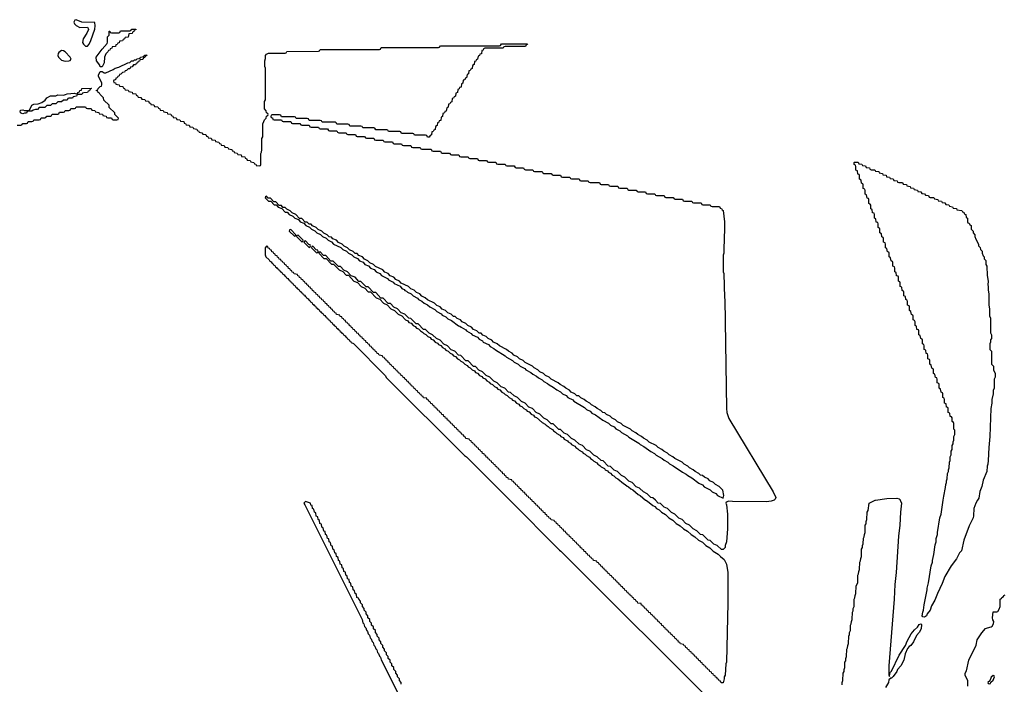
# Model space of a CAD drawing. Header units: inches. Extents: x 2701323 to 2964515, y 494916 to 722124.
# Tile 389 of 656: x 2787358 to 2798012, y 698010 to 705195. Entities that reach past the tile are written whole.
import ezdxf

# ---------------------------------------------------------------- set-up
doc = ezdxf.new("R2010")
doc.units = ezdxf.units.IN
doc.header["$MEASUREMENT"] = 0
for name, color, linetype in [('C7699', 7, 'Continuous'), ('C7780', 7, 'Continuous'), ('C7790', 7, 'Continuous')]:
    doc.layers.add(name, color=color, linetype=linetype)

msp = doc.modelspace()

# ---------------------------------------------------------------- linework, layer by layer
at = {"layer": 'C7699', "color": 2, "elevation": 6}
for points in [[(2792661, 700000), (2793200, 699460), (2793214, 699450), (2794944, 697724)], [(2794134, 700000), (2794151, 699991), (2794210, 699942), (2794231, 699931), (2794250, 699912), (2794277, 699897), (2794302, 699870), (2794345, 699845), (2794382, 699810), (2794425, 699785), (2794462, 699750), (2794505, 699725), (2794542, 699690), (2794585, 699665), (2794622, 699630), (2794665, 699605), (2794702, 699570), (2794745, 699545), (2794782, 699510), (2794825, 699485), (2794862, 699450), (2794917, 699417), (2794942, 699390), (2794981, 699361), (2795007, 699307), (2795019, 699219), (2795019, 698890), (2795005, 698250), (2794998, 698230), (2794992, 698110), (2794982, 698090), (2794982, 698070), (2794970, 698026), (2794947, 698027), (2794942, 698042), (2794927, 698047), (2794922, 698062), (2794907, 698067), (2794902, 698082), (2794887, 698087), (2794882, 698102), (2794867, 698107), (2794862, 698122), (2794847, 698127), (2794842, 698142), (2794827, 698147), (2794822, 698162), (2794807, 698167), (2794802, 698182), (2794787, 698187), (2794782, 698202), (2794767, 698207), (2794762, 698222), (2794747, 698227), (2794742, 698242), (2794727, 698247), (2794722, 698262), (2794707, 698267), (2794702, 698282), (2794687, 698287), (2794682, 698302), (2794667, 698307), (2794662, 698322), (2794647, 698327), (2794642, 698342), (2794627, 698347), (2794622, 698362), (2794607, 698367), (2794602, 698382), (2794587, 698387), (2794582, 698402), (2794567, 698407), (2794562, 698422), (2794547, 698427), (2794542, 698442), (2794507, 698447), (2794502, 698462), (2794487, 698467), (2794482, 698482), (2794467, 698487), (2794462, 698502), (2794447, 698507), (2794442, 698522), (2794427, 698527), (2794422, 698542), (2794407, 698547), (2794402, 698562), (2794387, 698567), (2794382, 698582), (2794367, 698587), (2794362, 698602), (2794347, 698607), (2794342, 698622), (2794327, 698627), (2794322, 698642), (2794307, 698647), (2794302, 698662), (2794287, 698667), (2794282, 698682), (2794267, 698687), (2794262, 698702), (2794247, 698707), (2794242, 698722), (2794227, 698727), (2794222, 698742), (2794207, 698747), (2794202, 698762), (2794187, 698767), (2794182, 698782), (2794167, 698787), (2794162, 698802), (2794147, 698807), (2794142, 698822), (2794127, 698827), (2794122, 698842), (2794107, 698847), (2794102, 698862), (2794087, 698867), (2794082, 698882), (2794047, 698887), (2794042, 698902), (2794027, 698907), (2794022, 698922), (2794007, 698927), (2794002, 698942), (2793987, 698947), (2793982, 698962), (2793967, 698967), (2793962, 698982), (2793947, 698987), (2793942, 699002), (2793927, 699007), (2793922, 699022), (2793907, 699027), (2793902, 699042), (2793887, 699047), (2793882, 699062), (2793867, 699067), (2793862, 699082), (2793847, 699087), (2793842, 699102), (2793827, 699107), (2793822, 699122), (2793807, 699127), (2793802, 699142), (2793787, 699147), (2793782, 699162), (2793767, 699167), (2793762, 699182), (2793747, 699187), (2793742, 699202), (2793727, 699207), (2793722, 699222), (2793707, 699227), (2793702, 699242), (2793687, 699247), (2793682, 699262), (2793667, 699267), (2793662, 699282), (2793647, 699287), (2793642, 699302), (2793627, 699307), (2793622, 699322), (2793607, 699327), (2793602, 699342), (2793567, 699347), (2793562, 699362), (2793547, 699367), (2793542, 699382), (2793527, 699387), (2793522, 699402), (2793507, 699407), (2793502, 699422), (2793487, 699427), (2793482, 699442), (2793467, 699447), (2793462, 699462), (2793447, 699467), (2793442, 699482), (2793427, 699487), (2793422, 699502), (2793407, 699507), (2793402, 699522), (2793387, 699527), (2793382, 699542), (2793367, 699547), (2793362, 699562), (2793347, 699567), (2793342, 699582), (2793327, 699587), (2793322, 699602), (2793307, 699607), (2793302, 699622), (2793287, 699627), (2793282, 699642), (2793267, 699647), (2793262, 699662), (2793247, 699667), (2793242, 699682), (2793227, 699687), (2793222, 699702), (2793207, 699707), (2793202, 699722), (2793187, 699727), (2793182, 699742), (2793167, 699747), (2793162, 699762), (2793147, 699767), (2793142, 699782), (2793107, 699787), (2793102, 699802), (2793087, 699807), (2793082, 699822), (2793067, 699827), (2793062, 699842), (2793047, 699847), (2793042, 699862), (2793027, 699867), (2793022, 699882), (2793007, 699887), (2793002, 699902), (2792987, 699907), (2792982, 699922), (2792967, 699927), (2792962, 699942), (2792947, 699947), (2792942, 699962), (2792927, 699967), (2792922, 699982), (2792907, 699987), (2792903, 700000)], [(2795522, 700000), (2795521, 699999), (2795491, 699989), (2795439, 699981), (2795070, 699985), (2795030, 699989), (2795002, 699978), (2794998, 699970), (2795006, 699950), (2795017, 699850), (2795015, 699690), (2795005, 699550), (2794992, 699510), (2794992, 699490), (2794970, 699466), (2794950, 699466), (2794906, 699510), (2794870, 699526), (2794830, 699566), (2794806, 699570), (2794750, 699626), (2794726, 699630), (2794686, 699670), (2794646, 699690), (2794606, 699730), (2794566, 699750), (2794526, 699790), (2794490, 699806), (2794446, 699850), (2794410, 699866), (2794366, 699910), (2794330, 699926), (2794290, 699966), (2794266, 699970), (2794236, 700000)], [(2796256, 698004), (2796258, 698030), (2796266, 698050), (2796268, 698130), (2796278, 698150), (2796278, 698170), (2796286, 698190), (2796288, 698250), (2796296, 698264), (2796298, 698290), (2796306, 698310), (2796308, 698390), (2796316, 698404), (2796318, 698430), (2796326, 698450), (2796328, 698530), (2796338, 698550), (2796338, 698570), (2796346, 698590), (2796348, 698650), (2796356, 698664), (2796358, 698690), (2796366, 698710), (2796368, 698790), (2796376, 698804), (2796378, 698830), (2796386, 698850), (2796388, 698930), (2796396, 698944), (2796398, 698970), (2796406, 698990), (2796408, 699070), (2796426, 699110), (2796428, 699190), (2796436, 699204), (2796438, 699230), (2796446, 699250), (2796448, 699330), (2796456, 699344), (2796458, 699370), (2796466, 699390), (2796468, 699470), (2796478, 699490), (2796478, 699510), (2796486, 699530), (2796488, 699590), (2796496, 699604), (2796498, 699630), (2796506, 699650), (2796508, 699730), (2796516, 699744), (2796518, 699770), (2796526, 699790), (2796528, 699870), (2796538, 699890), (2796548, 699970), (2796614, 700000)], [(2796886, 700000), (2796899, 699970), (2796888, 699872), (2796881, 699730), (2796868, 699612), (2796842, 699218), (2796828, 699090), (2796819, 698930), (2796761, 698210), (2796762, 698110), (2796770, 698094), (2796774, 698126), (2796780, 698140), (2796790, 698151), (2796876, 698324), (2796944, 698430), (2796962, 698478), (2797005, 698555), (2797041, 698599), (2797072, 698628), (2797090, 698658), (2797110, 698662), (2797115, 698655), (2797113, 698610), (2797091, 698570), (2797063, 698537), (2797030, 698470), (2796999, 698430), (2796982, 698418), (2796964, 698396), (2796941, 698339), (2796923, 698270), (2796892, 698208), (2796858, 698170), (2796850, 698150), (2796810, 698093), (2796790, 698075), (2796784, 698076), (2796761, 698059), (2796759, 698030), (2796726, 697974)], [(2797721, 700000), (2797704, 699970), (2797684, 699910), (2797680, 699830), (2797675, 699810), (2797630, 699724), (2797573, 699570), (2797547, 699453), (2797528, 699430), (2797495, 699365), (2797436, 699290), (2797370, 699176), (2797340, 699100), (2797288, 698992), (2797261, 698919), (2797223, 698857), (2797208, 698810), (2797179, 698770), (2797170, 698749), (2797150, 698737), (2797130, 698738), (2797124, 698750), (2797129, 698790), (2797137, 698810), (2797144, 698870), (2797179, 699030), (2797179, 699050), (2797193, 699107), (2797222, 699290), (2797234, 699330), (2797234, 699350), (2797248, 699412), (2797263, 699517), (2797274, 699550), (2797275, 699585), (2797288, 699630), (2797288, 699650), (2797315, 699810), (2797328, 699850), (2797350, 700000)], [(2791486, 698010), (2791486, 698030), (2791466, 698050), (2791466, 698070), (2791446, 698090), (2791446, 698110), (2791426, 698130), (2791426, 698150), (2791406, 698170), (2791406, 698190), (2791386, 698210), (2791386, 698230), (2791366, 698250), (2791366, 698270), (2791346, 698290), (2791346, 698310), (2791326, 698330), (2791326, 698350), (2791306, 698370), (2791306, 698390), (2791286, 698410), (2791286, 698430), (2791266, 698450), (2791266, 698470), (2791246, 698490), (2791246, 698510), (2791226, 698530), (2791226, 698550), (2791206, 698570), (2791206, 698590), (2791186, 698610), (2791186, 698630), (2791166, 698650), (2791166, 698670), (2791146, 698690), (2791146, 698710), (2791126, 698730), (2791126, 698750), (2791106, 698770), (2791106, 698790), (2791086, 698810), (2791086, 698830), (2791066, 698850), (2791066, 698870), (2791046, 698890), (2791046, 698910), (2791026, 698930), (2791022, 698942), (2791006, 698950), (2791002, 698982), (2790986, 698990), (2790982, 699022), (2790966, 699030), (2790962, 699062), (2790946, 699070), (2790942, 699102), (2790926, 699110), (2790922, 699142), (2790906, 699150), (2790902, 699182), (2790886, 699190), (2790882, 699222), (2790866, 699230), (2790862, 699262), (2790846, 699270), (2790842, 699302), (2790826, 699310), (2790822, 699342), (2790807, 699347), (2790802, 699382), (2790786, 699390), (2790782, 699422), (2790766, 699430), (2790762, 699462), (2790746, 699470), (2790742, 699502), (2790727, 699507), (2790722, 699542), (2790706, 699550), (2790702, 699582), (2790687, 699587), (2790682, 699622), (2790666, 699630), (2790662, 699662), (2790647, 699667), (2790642, 699702), (2790626, 699710), (2790622, 699742), (2790606, 699750), (2790602, 699782), (2790586, 699790), (2790582, 699822), (2790567, 699827), (2790562, 699862), (2790546, 699870), (2790542, 699902), (2790526, 699910), (2790522, 699942), (2790507, 699947), (2790506, 699970), (2790450, 699986), (2790434, 699970), (2790442, 699950), (2791052, 698732), (2791062, 698710), (2791070, 698674), (2791082, 698662), (2791090, 698634), (2791102, 698622), (2791110, 698594), (2791122, 698582), (2791130, 698554), (2791142, 698542), (2791150, 698514), (2791162, 698502), (2791170, 698474), (2791182, 698462), (2791190, 698434), (2791202, 698422), (2791210, 698394), (2791222, 698382), (2791230, 698354), (2791242, 698342), (2791250, 698314), (2791262, 698302), (2791270, 698274), (2792292, 696230)], [(2797618, 697990), (2797618, 698050), (2797590, 698106), (2797589, 698130), (2797604, 698156), (2797627, 698270), (2797706, 698434), (2797720, 698490), (2797770, 698566), (2797810, 698612), (2797830, 698622), (2797870, 698632), (2797880, 698640), (2797896, 698664), (2797898, 698690), (2797888, 698708), (2797886, 698730), (2797890, 698794), (2797930, 698794), (2797942, 698798), (2797956, 698824), (2797966, 698850), (2797966, 698930), (2797982, 698938), (2797986, 698950), (2798002, 698958), (2798006, 698970), (2798022, 698978)]]:
    msp.add_lwpolyline(points, dxfattribs=at)
msp.add_lwpolyline([(2797890, 698106), (2797870, 698086), (2797854, 698046), (2797834, 698030), (2797838, 698018), (2797850, 698014), (2797862, 698018), (2797866, 698034), (2797890, 698054), (2797906, 698090), (2797902, 698102)], close=True, dxfattribs=at)
at = {"layer": 'C7780', "color": 2}
for points, elevation in [([(2787970, 705195), (2787954, 705190), (2787945, 705170), (2787952, 705150), (2787970, 705132), (2788010, 705112), (2788090, 705114), (2788100, 705100), (2788102, 705090), (2788085, 705050), (2788045, 704990), (2788039, 704950), (2788047, 704930), (2788070, 704911), (2788090, 704911), (2788109, 704930), (2788129, 704970), (2788170, 705094), (2788175, 705130), (2788170, 705166), (2788030, 705168)], 10), ([(2788230, 704686), (2788223, 704703), (2788189, 704749), (2788185, 704790), (2788250, 704876), (2788303, 704937), (2788309, 704951), (2788309, 705011), (2788326, 705030), (2788326, 705070), (2788333, 705073), (2788338, 705058), (2788350, 705054), (2788430, 705054), (2788442, 705058), (2788450, 705074), (2788550, 705074), (2788562, 705078), (2788570, 705094), (2788613, 705093), (2788613, 705087), (2788598, 705082), (2788593, 705067), (2788578, 705062), (2788573, 705047), (2788538, 705042), (2788533, 705007), (2788498, 705002), (2788493, 704987), (2788478, 704982), (2788470, 704966), (2788438, 704962), (2788433, 704947), (2788418, 704942), (2788413, 704927), (2788398, 704922), (2788393, 704907), (2788358, 704902), (2788353, 704887), (2788338, 704882), (2788333, 704867), (2788318, 704862), (2788313, 704847), (2788290, 704826), (2788274, 704790), (2788272, 704730), (2788250, 704686)], 6), ([(2787810, 704861), (2787781, 704839), (2787774, 704830), (2787771, 704810), (2787779, 704790), (2787810, 704759), (2787850, 704748), (2787890, 704751), (2787904, 704756), (2787914, 704770), (2787905, 704790), (2787850, 704847), (2787830, 704858)], 10), ([(2787390, 704178), (2787380, 704180), (2787367, 704187), (2787362, 704210), (2787370, 704218), (2787390, 704222), (2787410, 704212), (2787447, 704213), (2787462, 704218), (2787490, 704272), (2787510, 704282), (2787556, 704284), (2787598, 704302), (2787635, 704325), (2787650, 704351), (2787690, 704372), (2787748, 704372), (2787770, 704382), (2787830, 704381), (2787855, 704385), (2787870, 704394), (2787950, 704402), (2787970, 704394), (2787982, 704398), (2787986, 704410), (2788006, 704414), (2788008, 704430), (2788026, 704434), (2788030, 704451), (2788130, 704454), (2788134, 704450), (2788118, 704442), (2788113, 704427), (2788098, 704422), (2788093, 704407), (2788050, 704406), (2788038, 704402), (2788030, 704386), (2787990, 704386), (2787978, 704382), (2787973, 704367), (2787938, 704362), (2787930, 704346), (2787890, 704346), (2787878, 704342), (2787870, 704326), (2787830, 704326), (2787810, 704306), (2787770, 704306), (2787750, 704286), (2787710, 704286), (2787690, 704266), (2787650, 704266), (2787630, 704246), (2787570, 704246), (2787550, 704226), (2787530, 704226), (2787504, 704216), (2787490, 704206), (2787450, 704206), (2787438, 704202), (2787430, 704186), (2787410, 704186)], 6)]:
    msp.add_lwpolyline(points, close=True, dxfattribs=dict(at, elevation=elevation))
at = {"layer": 'C7780', "color": 2, "elevation": 6}
msp.add_lwpolyline([(2787330, 704054), (2787370, 704054), (2787382, 704058), (2787390, 704074), (2787430, 704074), (2787442, 704078), (2787450, 704094), (2787490, 704094), (2787502, 704098), (2787510, 704114), (2787570, 704114), (2787582, 704118), (2787590, 704134), (2787630, 704134), (2787642, 704138), (2787650, 704154), (2787690, 704154), (2787702, 704158), (2787710, 704174), (2787770, 704174), (2787782, 704178), (2787790, 704194), (2787830, 704194), (2787842, 704198), (2787850, 704214), (2787890, 704214), (2787902, 704218), (2787910, 704234), (2787950, 704234), (2787962, 704238), (2787970, 704254), (2788070, 704254), (2788078, 704238), (2788090, 704234), (2788130, 704234), (2788138, 704218), (2788170, 704214), (2788178, 704198), (2788213, 704193), (2788218, 704178), (2788253, 704173), (2788258, 704158), (2788293, 704153), (2788298, 704138), (2788310, 704134), (2788350, 704134), (2788358, 704118), (2788370, 704114), (2788410, 704114), (2788422, 704118), (2788426, 704130), (2788386, 704170), (2788386, 704190), (2788327, 704247), (2788326, 704270), (2788267, 704327), (2788266, 704350), (2788227, 704387), (2788222, 704402), (2788207, 704407), (2788202, 704422), (2788186, 704430), (2788202, 704438), (2788206, 704450), (2788230, 704474), (2788242, 704478), (2788247, 704493), (2788248, 704510), (2788210, 704586), (2788210, 704594), (2788230, 704634), (2788250, 704634), (2788270, 704622), (2788290, 704622), (2788370, 704658), (2788390, 704671), (2788430, 704682), (2788526, 704730), (2788548, 704732), (2788566, 704750), (2788588, 704752), (2788600, 704760), (2788618, 704762), (2788630, 704772), (2788662, 704778), (2788666, 704790), (2788702, 704798), (2788710, 704812), (2788730, 704814), (2788734, 704810), (2788718, 704802), (2788713, 704787), (2788698, 704782), (2788690, 704766), (2788658, 704762), (2788653, 704747), (2788638, 704742), (2788634, 704730), (2788618, 704722), (2788610, 704706), (2788590, 704706), (2788573, 704687), (2788558, 704682), (2788550, 704666), (2788530, 704666), (2788513, 704647), (2788498, 704642), (2788493, 704627), (2788470, 704626), (2788453, 704607), (2788438, 704602), (2788433, 704587), (2788418, 704582), (2788413, 704567), (2788398, 704562), (2788393, 704547), (2788378, 704542), (2788374, 704530), (2788378, 704518), (2788393, 704513), (2788398, 704498), (2788433, 704493), (2788438, 704478), (2788473, 704473), (2788478, 704458), (2788493, 704453), (2788498, 704438), (2788530, 704434), (2788538, 704418), (2788573, 704413), (2788578, 704398), (2788613, 704393), (2788618, 704378), (2788633, 704373), (2788638, 704358), (2788670, 704354), (2788678, 704338), (2788713, 704333), (2788718, 704318), (2788753, 704313), (2788758, 704298), (2788773, 704293), (2788778, 704278), (2788810, 704274), (2788818, 704258), (2788853, 704253), (2788858, 704238), (2788873, 704233), (2788878, 704218), (2788910, 704214), (2788918, 704198), (2788953, 704193), (2788958, 704178), (2788993, 704173), (2788998, 704158), (2789013, 704153), (2789018, 704138), (2789050, 704134), (2789058, 704118), (2789090, 704114), (2789098, 704098), (2789133, 704093), (2789138, 704078), (2789153, 704073), (2789158, 704058), (2789190, 704054), (2789198, 704038), (2789230, 704034), (2789238, 704018), (2789273, 704013), (2789278, 703998), (2789293, 703993), (2789298, 703978), (2789330, 703974), (2789338, 703958), (2789373, 703953), (2789378, 703938), (2789393, 703933), (2789398, 703918), (2789430, 703914), (2789438, 703898), (2789473, 703893), (2789478, 703878), (2789513, 703873), (2789518, 703858), (2789533, 703853), (2789538, 703838), (2789570, 703834), (2789578, 703818), (2789610, 703814), (2789618, 703798), (2789653, 703793), (2789658, 703778), (2789673, 703773), (2789678, 703758), (2789710, 703754), (2789718, 703738), (2789753, 703733), (2789758, 703718), (2789793, 703713), (2789798, 703698), (2789813, 703693), (2789818, 703678), (2789850, 703674), (2789858, 703658), (2789893, 703653), (2789898, 703638), (2789913, 703633), (2789918, 703618), (2789950, 703614), (2789962, 703618), (2789966, 703630), (2789966, 703750), (2789975, 703765), (2789978, 703790), (2789978, 703910), (2789988, 703930), (2789988, 704070), (2790000, 704094)], dxfattribs=at)
at = {"layer": 'C7790', "color": 2, "elevation": 6}
for points in [[(2790000, 704094), (2790008, 704112), (2790026, 704130), (2790027, 704153), (2790042, 704158), (2790046, 704170), (2790042, 704182), (2790027, 704187), (2790026, 704210), (2790008, 704230), (2790008, 704310), (2790018, 704330), (2790018, 704670), (2790009, 704690), (2790009, 704750), (2790016, 704776), (2790018, 704810), (2790030, 704822), (2790050, 704832), (2790230, 704834), (2790242, 704838), (2790250, 704852), (2790590, 704854), (2790602, 704858), (2790610, 704874), (2791250, 704874), (2791262, 704878), (2791270, 704894), (2791890, 704894), (2791902, 704898), (2791910, 704914), (2792550, 704914), (2792562, 704918), (2792570, 704934), (2792850, 704934), (2792853, 704927), (2792838, 704922), (2792830, 704906), (2792610, 704906), (2792598, 704902), (2792590, 704886), (2792390, 704886), (2792378, 704882), (2792373, 704867), (2792358, 704862), (2792353, 704827), (2792338, 704822), (2792333, 704807), (2792318, 704802), (2792313, 704767), (2792298, 704762), (2792293, 704747), (2792278, 704742), (2792274, 704710), (2792258, 704702), (2792253, 704667), (2792238, 704662), (2792233, 704647), (2792218, 704642), (2792214, 704610), (2792198, 704602), (2792193, 704567), (2792178, 704562), (2792173, 704547), (2792158, 704542), (2792154, 704510), (2792138, 704502), (2792133, 704467), (2792118, 704462), (2792113, 704447), (2792098, 704442), (2792094, 704410), (2792078, 704402), (2792073, 704367), (2792058, 704362), (2792053, 704347), (2792038, 704342), (2792033, 704307), (2792018, 704302), (2792013, 704287), (2791998, 704282), (2791994, 704250), (2791978, 704242), (2791973, 704207), (2791958, 704202), (2791953, 704187), (2791938, 704182), (2791934, 704150), (2791918, 704142), (2791913, 704107), (2791898, 704102), (2791893, 704087), (2791878, 704082), (2791874, 704050), (2791858, 704042), (2791853, 704007), (2791838, 704002), (2791833, 703987), (2791818, 703982), (2791814, 703950), (2791798, 703942), (2791790, 703926), (2791770, 703926), (2791762, 703942), (2791750, 703946), (2791630, 703946), (2791622, 703962), (2791610, 703966), (2791490, 703966), (2791482, 703982), (2791470, 703986), (2791350, 703986), (2791342, 704002), (2791330, 704006), (2791210, 704006), (2791202, 704022), (2791190, 704026), (2791070, 704026), (2791062, 704042), (2791050, 704046), (2790930, 704046), (2790922, 704062), (2790910, 704066), (2790790, 704066), (2790782, 704082), (2790770, 704086), (2790630, 704086), (2790622, 704102), (2790610, 704106), (2790490, 704106), (2790482, 704122), (2790470, 704126), (2790350, 704126), (2790342, 704142), (2790330, 704146), (2790190, 704146), (2790182, 704162), (2790170, 704166), (2790090, 704166), (2790078, 704162), (2790074, 704150), (2790078, 704138), (2790093, 704133), (2790098, 704118), (2790110, 704114), (2790190, 704114), (2790198, 704098), (2790210, 704094), (2790290, 704094), (2790298, 704078), (2790310, 704074), (2790390, 704074), (2790398, 704058), (2790410, 704054), (2790490, 704054), (2790498, 704038), (2790510, 704034), (2790590, 704034), (2790598, 704018), (2790610, 704014), (2790690, 704014), (2790698, 703998), (2790710, 703994), (2790790, 703994), (2790798, 703978), (2790810, 703974), (2790890, 703974), (2790898, 703958), (2790910, 703954), (2790990, 703954), (2790998, 703938), (2791010, 703934), (2791090, 703934), (2791098, 703918), (2791110, 703914), (2791190, 703914), (2791198, 703898), (2791210, 703894), (2791290, 703894), (2791298, 703878), (2791310, 703874), (2791390, 703874), (2791398, 703858), (2791410, 703854), (2791490, 703854), (2791498, 703838), (2791510, 703834), (2791590, 703834), (2791598, 703818), (2791610, 703814), (2791690, 703814), (2791698, 703798), (2791710, 703794), (2791810, 703794), (2791818, 703778), (2791830, 703774), (2791910, 703774), (2791918, 703758), (2791930, 703754), (2792010, 703754), (2792018, 703738), (2792030, 703734), (2792110, 703734), (2792118, 703718), (2792130, 703714), (2792210, 703714), (2792218, 703698), (2792230, 703694), (2792310, 703694), (2792318, 703678), (2792330, 703674), (2792410, 703674), (2792418, 703658), (2792430, 703654), (2792510, 703654), (2792518, 703638), (2792530, 703634), (2792610, 703634), (2792618, 703618), (2792630, 703614), (2792710, 703614), (2792718, 703598), (2792730, 703594), (2792810, 703594), (2792818, 703578), (2792830, 703574), (2792910, 703574), (2792918, 703558), (2792930, 703554), (2793010, 703554), (2793018, 703538), (2793030, 703534), (2793110, 703534), (2793118, 703518), (2793130, 703514), (2793210, 703514), (2793218, 703498), (2793230, 703494), (2793310, 703494), (2793318, 703478), (2793330, 703474), (2793410, 703474), (2793418, 703458), (2793430, 703454), (2793510, 703454), (2793518, 703438), (2793530, 703434), (2793630, 703434), (2793638, 703418), (2793650, 703414), (2793730, 703414), (2793738, 703398), (2793750, 703394), (2793830, 703394), (2793838, 703378), (2793850, 703374), (2793930, 703374), (2793938, 703358), (2793950, 703354), (2794030, 703354), (2794038, 703338), (2794050, 703334), (2794130, 703334), (2794138, 703318), (2794150, 703314), (2794230, 703314), (2794238, 703298), (2794250, 703294), (2794330, 703294), (2794338, 703278), (2794350, 703274), (2794430, 703274), (2794438, 703258), (2794450, 703254), (2794530, 703254), (2794538, 703238), (2794550, 703234), (2794630, 703234), (2794638, 703218), (2794650, 703214), (2794730, 703214), (2794738, 703198), (2794750, 703194), (2794830, 703194), (2794838, 703178), (2794850, 703174), (2794930, 703174), (2794938, 703158), (2794953, 703153), (2794958, 703138), (2794970, 703134), (2794986, 703010), (2794985, 702895), (2794981, 702870), (2794976, 702670), (2794971, 702650), (2794971, 702470), (2794976, 702450), (2794983, 702190), (2794987, 702170), (2795006, 700990), (2795011, 700950), (2795030, 700885), (2795511, 700090), (2795541, 700030), (2795532, 700010), (2795522, 700000)], [(2797350, 700000), (2797356, 700044), (2797376, 700136), (2797378, 700170), (2797388, 700190), (2797388, 700210), (2797395, 700230), (2797398, 700290), (2797408, 700310), (2797408, 700330), (2797415, 700350), (2797418, 700410), (2797426, 700430), (2797426, 700470), (2797438, 700490), (2797438, 700530), (2797446, 700550), (2797446, 700590), (2797458, 700610), (2797458, 700630), (2797466, 700650), (2797466, 700690), (2797478, 700710), (2797478, 700758), (2797466, 700770), (2797466, 700830), (2797462, 700842), (2797446, 700850), (2797446, 700890), (2797442, 700902), (2797427, 700907), (2797422, 700942), (2797406, 700950), (2797406, 700990), (2797402, 701002), (2797387, 701007), (2797382, 701042), (2797366, 701050), (2797366, 701090), (2797362, 701102), (2797346, 701110), (2797346, 701150), (2797342, 701162), (2797327, 701167), (2797322, 701202), (2797306, 701210), (2797306, 701250), (2797302, 701262), (2797286, 701270), (2797286, 701310), (2797282, 701322), (2797267, 701327), (2797262, 701362), (2797246, 701370), (2797246, 701410), (2797242, 701422), (2797227, 701427), (2797222, 701462), (2797206, 701470), (2797206, 701510), (2797202, 701522), (2797186, 701530), (2797186, 701570), (2797182, 701582), (2797167, 701587), (2797162, 701622), (2797146, 701630), (2797146, 701670), (2797142, 701682), (2797126, 701690), (2797126, 701730), (2797122, 701742), (2797107, 701747), (2797102, 701782), (2797086, 701790), (2797086, 701830), (2797082, 701842), (2797067, 701847), (2797062, 701882), (2797046, 701890), (2797046, 701930), (2797042, 701942), (2797026, 701950), (2797026, 701990), (2797022, 702002), (2797007, 702007), (2797002, 702042), (2796986, 702050), (2796986, 702090), (2796982, 702102), (2796966, 702110), (2796966, 702150), (2796962, 702162), (2796946, 702170), (2796942, 702202), (2796926, 702210), (2796926, 702250), (2796922, 702262), (2796907, 702267), (2796902, 702302), (2796886, 702310), (2796886, 702350), (2796882, 702362), (2796866, 702370), (2796866, 702410), (2796862, 702422), (2796847, 702427), (2796842, 702462), (2796826, 702470), (2796826, 702510), (2796822, 702522), (2796806, 702530), (2796806, 702570), (2796802, 702582), (2796787, 702587), (2796782, 702622), (2796766, 702630), (2796766, 702670), (2796762, 702682), (2796747, 702687), (2796742, 702722), (2796726, 702730), (2796726, 702770), (2796722, 702782), (2796706, 702790), (2796706, 702830), (2796702, 702842), (2796687, 702847), (2796682, 702882), (2796666, 702890), (2796666, 702930), (2796662, 702942), (2796646, 702950), (2796646, 702990), (2796642, 703002), (2796627, 703007), (2796622, 703042), (2796606, 703050), (2796606, 703090), (2796602, 703102), (2796587, 703107), (2796582, 703142), (2796566, 703150), (2796566, 703190), (2796562, 703202), (2796546, 703210), (2796546, 703250), (2796542, 703262), (2796527, 703267), (2796522, 703302), (2796506, 703310), (2796506, 703350), (2796502, 703362), (2796486, 703370), (2796486, 703410), (2796482, 703422), (2796467, 703427), (2796462, 703462), (2796446, 703470), (2796446, 703510), (2796442, 703522), (2796427, 703527), (2796422, 703562), (2796406, 703570), (2796406, 703610), (2796402, 703622), (2796386, 703630), (2796386, 703650), (2796390, 703654), (2796430, 703654), (2796438, 703638), (2796470, 703634), (2796478, 703618), (2796510, 703614), (2796518, 703598), (2796553, 703593), (2796558, 703578), (2796570, 703574), (2796610, 703574), (2796618, 703558), (2796653, 703553), (2796658, 703538), (2796693, 703533), (2796698, 703518), (2796733, 703513), (2796738, 703498), (2796770, 703494), (2796778, 703478), (2796810, 703474), (2796818, 703458), (2796853, 703453), (2796858, 703438), (2796870, 703434), (2796910, 703434), (2796918, 703418), (2796953, 703413), (2796958, 703398), (2796993, 703393), (2796998, 703378), (2797030, 703374), (2797038, 703358), (2797073, 703353), (2797078, 703338), (2797110, 703334), (2797118, 703318), (2797150, 703314), (2797158, 703298), (2797193, 703293), (2797198, 703278), (2797210, 703274), (2797250, 703274), (2797258, 703258), (2797293, 703253), (2797298, 703238), (2797333, 703233), (2797338, 703218), (2797370, 703214), (2797378, 703198), (2797413, 703193), (2797418, 703178), (2797453, 703173), (2797458, 703158), (2797493, 703153), (2797498, 703138), (2797553, 703133), (2797558, 703118), (2797573, 703113), (2797578, 703098), (2797594, 703090), (2797598, 703058), (2797614, 703050), (2797614, 703010), (2797618, 702998), (2797630, 702994), (2797638, 702978), (2797652, 702972), (2797654, 702930), (2797674, 702910), (2797674, 702890), (2797694, 702870), (2797694, 702850), (2797704, 702824), (2797734, 702770), (2797734, 702750), (2797752, 702732), (2797754, 702710), (2797772, 702692), (2797773, 702673), (2797784, 702644), (2797794, 702630), (2797794, 702610), (2797812, 702592), (2797812, 702550), (2797822, 702530), (2797825, 702430), (2797838, 702370), (2797832, 702330), (2797838, 702310), (2797838, 702270), (2797845, 702230), (2797845, 702110), (2797852, 702068), (2797853, 701993), (2797862, 701970), (2797862, 701810), (2797874, 701790), (2797874, 701750), (2797864, 701736), (2797862, 701710), (2797854, 701690), (2797854, 701630), (2797874, 701610), (2797874, 701470), (2797894, 701450), (2797894, 701410), (2797912, 701370), (2797912, 701330), (2797902, 701310), (2797902, 701210), (2797893, 701187), (2797892, 701150), (2797878, 701090), (2797878, 701050), (2797867, 700990), (2797855, 700690), (2797844, 700570), (2797839, 700430), (2797835, 700390), (2797827, 700370), (2797823, 700310), (2797784, 700216), (2797768, 700150), (2797747, 700093), (2797736, 700024), (2797721, 700000)], [(2792903, 700000), (2792902, 700002), (2792887, 700007), (2792882, 700022), (2792867, 700027), (2792862, 700042), (2792847, 700047), (2792842, 700062), (2792827, 700067), (2792822, 700082), (2792807, 700087), (2792802, 700102), (2792787, 700107), (2792782, 700122), (2792767, 700127), (2792762, 700142), (2792747, 700147), (2792742, 700162), (2792727, 700167), (2792722, 700182), (2792707, 700187), (2792702, 700202), (2792687, 700207), (2792682, 700222), (2792647, 700227), (2792642, 700242), (2792627, 700247), (2792622, 700262), (2792607, 700267), (2792602, 700282), (2792587, 700287), (2792582, 700302), (2792567, 700307), (2792562, 700322), (2792547, 700327), (2792542, 700342), (2792527, 700347), (2792522, 700362), (2792507, 700367), (2792502, 700382), (2792487, 700387), (2792482, 700402), (2792467, 700407), (2792462, 700422), (2792447, 700427), (2792442, 700442), (2792427, 700447), (2792422, 700462), (2792407, 700467), (2792402, 700482), (2792387, 700487), (2792382, 700502), (2792367, 700507), (2792362, 700522), (2792347, 700527), (2792342, 700542), (2792327, 700547), (2792322, 700562), (2792307, 700567), (2792302, 700582), (2792287, 700587), (2792282, 700602), (2792267, 700607), (2792262, 700622), (2792247, 700627), (2792242, 700642), (2792227, 700647), (2792222, 700662), (2792187, 700667), (2792182, 700682), (2792167, 700687), (2792162, 700702), (2792147, 700707), (2792142, 700722), (2792127, 700727), (2792122, 700742), (2792107, 700747), (2792102, 700762), (2792087, 700767), (2792082, 700782), (2792067, 700787), (2792062, 700802), (2792047, 700807), (2792042, 700822), (2792027, 700827), (2792022, 700842), (2792007, 700847), (2792002, 700862), (2791987, 700867), (2791982, 700882), (2791967, 700887), (2791962, 700902), (2791947, 700907), (2791942, 700922), (2791927, 700927), (2791922, 700942), (2791907, 700947), (2791902, 700962), (2791887, 700967), (2791882, 700982), (2791867, 700987), (2791862, 701002), (2791847, 701007), (2791842, 701022), (2791827, 701027), (2791822, 701042), (2791807, 701047), (2791802, 701062), (2791787, 701067), (2791782, 701082), (2791767, 701087), (2791762, 701102), (2791727, 701107), (2791722, 701122), (2791707, 701127), (2791702, 701142), (2791687, 701147), (2791682, 701162), (2791667, 701167), (2791662, 701182), (2791647, 701187), (2791642, 701202), (2791627, 701207), (2791622, 701222), (2791607, 701227), (2791602, 701242), (2791587, 701247), (2791582, 701262), (2791567, 701267), (2791562, 701282), (2791547, 701287), (2791542, 701302), (2791527, 701307), (2791522, 701322), (2791507, 701327), (2791502, 701342), (2791487, 701347), (2791482, 701362), (2791467, 701367), (2791462, 701382), (2791447, 701387), (2791442, 701402), (2791427, 701407), (2791422, 701422), (2791407, 701427), (2791402, 701442), (2791387, 701447), (2791382, 701462), (2791367, 701467), (2791362, 701482), (2791347, 701487), (2791342, 701502), (2791327, 701507), (2791322, 701522), (2791307, 701527), (2791302, 701542), (2791287, 701547), (2791282, 701562), (2791247, 701567), (2791242, 701582), (2791227, 701587), (2791222, 701602), (2791207, 701607), (2791202, 701622), (2791187, 701627), (2791182, 701642), (2791167, 701647), (2791162, 701662), (2791147, 701667), (2791142, 701682), (2791127, 701687), (2791122, 701702), (2791107, 701707), (2791102, 701722), (2791087, 701727), (2791082, 701742), (2791067, 701747), (2791062, 701762), (2791047, 701767), (2791042, 701782), (2791027, 701787), (2791022, 701802), (2791007, 701807), (2791002, 701822), (2790987, 701827), (2790982, 701842), (2790967, 701847), (2790962, 701862), (2790947, 701867), (2790942, 701882), (2790927, 701887), (2790922, 701902), (2790907, 701907), (2790902, 701922), (2790887, 701927), (2790882, 701942), (2790867, 701947), (2790862, 701962), (2790847, 701967), (2790842, 701982), (2790827, 701987), (2790822, 702002), (2790787, 702007), (2790782, 702022), (2790767, 702027), (2790762, 702042), (2790747, 702047), (2790742, 702062), (2790727, 702067), (2790722, 702082), (2790707, 702087), (2790702, 702102), (2790687, 702107), (2790682, 702122), (2790667, 702127), (2790662, 702142), (2790647, 702147), (2790642, 702162), (2790627, 702167), (2790622, 702182), (2790607, 702187), (2790602, 702202), (2790587, 702207), (2790582, 702222), (2790567, 702227), (2790562, 702242), (2790547, 702247), (2790542, 702262), (2790527, 702267), (2790522, 702282), (2790507, 702287), (2790502, 702302), (2790487, 702307), (2790482, 702322), (2790467, 702327), (2790462, 702342), (2790447, 702347), (2790442, 702362), (2790427, 702367), (2790422, 702382), (2790407, 702387), (2790402, 702402), (2790387, 702407), (2790382, 702422), (2790367, 702427), (2790362, 702442), (2790327, 702447), (2790322, 702462), (2790307, 702467), (2790302, 702482), (2790287, 702487), (2790282, 702502), (2790267, 702507), (2790262, 702522), (2790247, 702527), (2790242, 702542), (2790227, 702547), (2790222, 702562), (2790207, 702567), (2790202, 702582), (2790187, 702587), (2790182, 702602), (2790167, 702607), (2790162, 702622), (2790147, 702627), (2790142, 702642), (2790127, 702647), (2790122, 702662), (2790107, 702667), (2790102, 702682), (2790087, 702687), (2790082, 702702), (2790067, 702707), (2790062, 702722), (2790047, 702727), (2790042, 702742), (2790030, 702746), (2790014, 702730), (2790013, 702653), (2790022, 702630), (2790058, 702598), (2790065, 702585), (2790078, 702578), (2790085, 702565), (2790098, 702558), (2790105, 702545), (2790118, 702538), (2790125, 702525), (2790138, 702518), (2790145, 702505), (2790158, 702498), (2790165, 702485), (2790178, 702478), (2790185, 702465), (2790198, 702458), (2790205, 702445), (2790218, 702438), (2790225, 702425), (2790238, 702418), (2790245, 702405), (2790258, 702398), (2790265, 702385), (2790278, 702378), (2790285, 702365), (2790298, 702358), (2790305, 702345), (2790318, 702338), (2790325, 702325), (2790338, 702318), (2790345, 702305), (2790358, 702298), (2790365, 702285), (2790378, 702278), (2790385, 702265), (2790398, 702258), (2790405, 702245), (2790418, 702238), (2790425, 702225), (2790438, 702218), (2790445, 702205), (2790458, 702198), (2790465, 702185), (2790478, 702178), (2790485, 702165), (2790498, 702158), (2790505, 702145), (2790518, 702138), (2790525, 702125), (2790538, 702118), (2790545, 702105), (2790558, 702098), (2790565, 702085), (2790578, 702078), (2790585, 702065), (2790598, 702058), (2790605, 702045), (2790618, 702038), (2790625, 702025), (2790638, 702018), (2790645, 702005), (2790658, 701998), (2790665, 701985), (2790678, 701978), (2790685, 701965), (2790698, 701958), (2790705, 701945), (2790718, 701938), (2790725, 701925), (2790738, 701918), (2790745, 701905), (2790758, 701898), (2790765, 701885), (2790778, 701878), (2790785, 701865), (2790798, 701858), (2790805, 701845), (2790818, 701838), (2790825, 701825), (2790838, 701818), (2790845, 701805), (2790858, 701798), (2790865, 701785), (2790878, 701778), (2790885, 701765), (2790898, 701758), (2790905, 701745), (2790918, 701738), (2790925, 701725), (2790938, 701718), (2790945, 701705), (2790970, 701694), (2791314, 701350), (2791325, 701325), (2792170, 700482), (2792191, 700471), (2792661, 700000)], [(2794236, 700000), (2794210, 700026), (2794186, 700030), (2794146, 700070), (2794106, 700090), (2794066, 700130), (2794030, 700146), (2793986, 700190), (2793950, 700206), (2793906, 700250), (2793870, 700266), (2793826, 700310), (2793790, 700326), (2793750, 700366), (2793726, 700370), (2793670, 700426), (2793648, 700428), (2793606, 700470), (2793570, 700486), (2793526, 700530), (2793490, 700546), (2793446, 700590), (2793410, 700606), (2793366, 700650), (2793330, 700666), (2793286, 700710), (2793250, 700726), (2793210, 700766), (2793190, 700766), (2793130, 700826), (2793110, 700826), (2793066, 700870), (2793030, 700886), (2792986, 700930), (2792947, 700947), (2792906, 700990), (2792867, 701007), (2792826, 701050), (2792787, 701067), (2792746, 701110), (2792707, 701127), (2792670, 701166), (2792647, 701167), (2792606, 701210), (2792567, 701227), (2792526, 701270), (2792487, 701287), (2792446, 701330), (2792407, 701347), (2792366, 701390), (2792327, 701407), (2792290, 701446), (2792267, 701447), (2792210, 701506), (2792187, 701507), (2792130, 701566), (2792107, 701567), (2792066, 701610), (2792027, 701627), (2791986, 701670), (2791947, 701687), (2791906, 701730), (2791867, 701747), (2791826, 701790), (2791787, 701807), (2791750, 701846), (2791727, 701847), (2791670, 701906), (2791647, 701907), (2791590, 701966), (2791567, 701967), (2791526, 702010), (2791487, 702027), (2791446, 702070), (2791407, 702087), (2791370, 702126), (2791346, 702126), (2791290, 702186), (2791266, 702186), (2791210, 702246), (2791186, 702246), (2791130, 702306), (2791106, 702306), (2791050, 702366), (2791026, 702366), (2790986, 702410), (2790946, 702426), (2790906, 702470), (2790866, 702486), (2790830, 702526), (2790806, 702526), (2790750, 702586), (2790726, 702586), (2790670, 702646), (2790646, 702646), (2790610, 702686), (2790598, 702682), (2790594, 702670), (2790650, 702614), (2790674, 702614), (2790730, 702554), (2790754, 702554), (2790814, 702490), (2790854, 702474), (2790890, 702434), (2790914, 702434), (2790974, 702370), (2791014, 702354), (2791054, 702310), (2791094, 702294), (2791130, 702254), (2791154, 702254), (2791214, 702190), (2791254, 702174), (2791294, 702130), (2791334, 702114), (2791374, 702070), (2791413, 702053), (2791454, 702010), (2791493, 701993), (2791534, 701950), (2791558, 701938), (2791570, 701922), (2791593, 701913), (2791614, 701890), (2791638, 701878), (2791650, 701862), (2791673, 701853), (2791694, 701830), (2791718, 701818), (2791730, 701802), (2791753, 701793), (2791774, 701770), (2791798, 701758), (2791810, 701742), (2791833, 701733), (2791854, 701710), (2791878, 701698), (2791890, 701682), (2791913, 701673), (2791934, 701650), (2791958, 701638), (2791970, 701622), (2791993, 701613), (2792014, 701590), (2792038, 701578), (2792050, 701562), (2792073, 701553), (2792094, 701530), (2792118, 701518), (2792130, 701502), (2792153, 701493), (2792174, 701470), (2792198, 701458), (2792210, 701442), (2792233, 701433), (2792254, 701410), (2792278, 701398), (2792290, 701382), (2792313, 701373), (2792334, 701350), (2792358, 701338), (2792370, 701322), (2792393, 701313), (2792414, 701290), (2792438, 701278), (2792450, 701262), (2792473, 701253), (2792494, 701230), (2792518, 701218), (2792530, 701202), (2792553, 701193), (2792574, 701170), (2792598, 701158), (2792610, 701142), (2792633, 701133), (2792654, 701110), (2792678, 701098), (2792690, 701082), (2792713, 701073), (2792734, 701050), (2792758, 701038), (2792770, 701022), (2792793, 701013), (2792814, 700990), (2792838, 700978), (2792850, 700962), (2792870, 700954), (2792894, 700930), (2792918, 700918), (2792930, 700902), (2792950, 700894), (2793010, 700842), (2793044, 700824), (2793054, 700810), (2793077, 700797), (2793090, 700782), (2793124, 700764), (2793134, 700750), (2793157, 700737), (2793170, 700722), (2793204, 700704), (2793214, 700690), (2793237, 700677), (2793250, 700662), (2793284, 700644), (2793294, 700630), (2793317, 700617), (2793330, 700602), (2793364, 700584), (2793374, 700570), (2793397, 700557), (2793410, 700542), (2793444, 700524), (2793454, 700510), (2793477, 700497), (2793490, 700482), (2793524, 700464), (2793534, 700450), (2793557, 700437), (2793570, 700422), (2793604, 700404), (2793614, 700390), (2793637, 700377), (2793650, 700362), (2793684, 700344), (2793694, 700330), (2793717, 700317), (2793730, 700302), (2793751, 700291), (2793770, 700272), (2793785, 700265), (2793810, 700242), (2793831, 700231), (2793890, 700182), (2793911, 700171), (2793930, 700152), (2793945, 700145), (2793970, 700122), (2793991, 700111), (2794050, 700062), (2794071, 700051), (2794130, 700002), (2794134, 700000)], [(2796614, 700000), (2796618, 700002), (2796741, 700019), (2796850, 700022), (2796874, 700014), (2796884, 700004), (2796886, 700000)]]:
    msp.add_lwpolyline(points, dxfattribs=at)
for points in [[(2790030, 703286), (2790018, 703282), (2790014, 703270), (2790050, 703234), (2790074, 703234), (2790110, 703194), (2790134, 703194), (2790154, 703170), (2790194, 703154), (2790230, 703114), (2790253, 703113), (2790274, 703090), (2790313, 703073), (2790334, 703050), (2790374, 703034), (2790394, 703010), (2790434, 702994), (2790454, 702970), (2790493, 702953), (2790514, 702930), (2790553, 702913), (2790574, 702890), (2790613, 702873), (2790634, 702850), (2790673, 702833), (2790694, 702810), (2790733, 702793), (2790754, 702770), (2790833, 702733), (2790854, 702710), (2790893, 702693), (2790914, 702670), (2790953, 702653), (2790974, 702630), (2791013, 702613), (2791034, 702590), (2791073, 702573), (2791094, 702550), (2791133, 702533), (2791154, 702510), (2791193, 702493), (2791214, 702470), (2791253, 702453), (2791274, 702430), (2791338, 702398), (2791350, 702382), (2791398, 702358), (2791410, 702342), (2791473, 702313), (2791494, 702290), (2791518, 702278), (2791526, 702266), (2791542, 702262), (2791554, 702250), (2791592, 702232), (2791614, 702210), (2791664, 702184), (2791674, 702170), (2791710, 702154), (2791734, 702130), (2791770, 702114), (2791794, 702090), (2791850, 702062), (2791870, 702042), (2791917, 702017), (2791930, 702002), (2791970, 701982), (2791990, 701962), (2792030, 701942), (2792106, 701886), (2792122, 701882), (2792134, 701870), (2792184, 701844), (2792194, 701830), (2792244, 701804), (2792254, 701790), (2792310, 701762), (2792330, 701742), (2792364, 701724), (2792374, 701710), (2792430, 701682), (2792450, 701662), (2792490, 701642), (2792506, 701626), (2792610, 701562), (2792626, 701546), (2792691, 701511), (2792710, 701492), (2792752, 701472), (2792774, 701450), (2792824, 701424), (2792834, 701410), (2792890, 701382), (2792910, 701362), (2792950, 701342), (2792970, 701322), (2793010, 701302), (2793030, 701282), (2793070, 701262), (2793086, 701246), (2793130, 701222), (2793170, 701192), (2793211, 701171), (2793230, 701152), (2793271, 701131), (2793290, 701112), (2793344, 701084), (2793354, 701070), (2793470, 701002), (2793490, 700982), (2793530, 700962), (2793550, 700942), (2793590, 700922), (2793666, 700866), (2793730, 700832), (2793750, 700812), (2793790, 700792), (2793810, 700772), (2793850, 700752), (2793870, 700732), (2793936, 700696), (2793950, 700682), (2794056, 700616), (2794070, 700602), (2794110, 700582), (2794186, 700526), (2794225, 700505), (2794246, 700486), (2794310, 700452), (2794330, 700432), (2794370, 700412), (2794390, 700392), (2794430, 700372), (2794530, 700302), (2794570, 700282), (2794586, 700266), (2794630, 700242), (2794706, 700186), (2794745, 700165), (2794766, 700146), (2794830, 700112), (2794850, 700092), (2794891, 700071), (2794910, 700052), (2794970, 700022), (2794977, 700050), (2794968, 700110), (2794926, 700150), (2794886, 700170), (2794866, 700190), (2794826, 700210), (2794806, 700230), (2794768, 700248), (2794747, 700267), (2794726, 700270), (2794706, 700290), (2794666, 700310), (2794646, 700330), (2794606, 700350), (2794586, 700370), (2794546, 700390), (2794526, 700410), (2794446, 700450), (2794426, 700470), (2794386, 700490), (2794366, 700510), (2794326, 700530), (2794306, 700550), (2794266, 700570), (2794246, 700590), (2794168, 700628), (2794146, 700650), (2794106, 700670), (2794086, 700690), (2794046, 700710), (2794026, 700730), (2793986, 700750), (2793966, 700770), (2793888, 700808), (2793866, 700830), (2793828, 700848), (2793806, 700870), (2793768, 700888), (2793746, 700910), (2793708, 700928), (2793690, 700946), (2793668, 700948), (2793646, 700970), (2793606, 700990), (2793586, 701010), (2793546, 701030), (2793526, 701050), (2793486, 701070), (2793466, 701090), (2793428, 701108), (2793407, 701127), (2793388, 701128), (2793366, 701150), (2793326, 701170), (2793306, 701190), (2793266, 701210), (2793246, 701230), (2793206, 701250), (2793186, 701270), (2793108, 701308), (2793086, 701330), (2793046, 701350), (2793026, 701370), (2792986, 701390), (2792966, 701410), (2792926, 701430), (2792906, 701450), (2792828, 701488), (2792806, 701510), (2792766, 701530), (2792746, 701550), (2792706, 701570), (2792686, 701590), (2792646, 701610), (2792626, 701630), (2792548, 701668), (2792526, 701690), (2792486, 701710), (2792466, 701730), (2792426, 701750), (2792406, 701770), (2792370, 701786), (2792350, 701806), (2792330, 701806), (2792306, 701830), (2792270, 701846), (2792246, 701870), (2792208, 701888), (2792186, 701910), (2792146, 701930), (2792126, 701950), (2792090, 701966), (2792070, 701986), (2792050, 701986), (2792026, 702010), (2791990, 702026), (2791966, 702050), (2791930, 702066), (2791906, 702090), (2791870, 702106), (2791846, 702130), (2791770, 702166), (2791746, 702190), (2791710, 702206), (2791686, 702230), (2791650, 702246), (2791626, 702270), (2791590, 702286), (2791566, 702310), (2791487, 702347), (2791466, 702370), (2791427, 702387), (2791406, 702410), (2791367, 702427), (2791346, 702450), (2791310, 702466), (2791286, 702490), (2791207, 702527), (2791186, 702550), (2791147, 702567), (2791126, 702590), (2791087, 702607), (2791066, 702630), (2791027, 702647), (2791010, 702666), (2790987, 702667), (2790966, 702690), (2790927, 702707), (2790906, 702730), (2790867, 702747), (2790846, 702770), (2790807, 702787), (2790786, 702810), (2790747, 702827), (2790730, 702846), (2790707, 702847), (2790686, 702870), (2790647, 702887), (2790626, 702910), (2790587, 702927), (2790566, 702950), (2790527, 702967), (2790510, 702986), (2790490, 702986), (2790470, 703006), (2790446, 703006), (2790410, 703046), (2790386, 703046), (2790346, 703090), (2790307, 703107), (2790286, 703130), (2790247, 703147), (2790230, 703166), (2790206, 703166), (2790190, 703186), (2790166, 703186), (2790130, 703226), (2790106, 703226), (2790070, 703266), (2790046, 703266)], [(2790290, 702926), (2790278, 702922), (2790274, 702910), (2790330, 702854), (2790342, 702858), (2790346, 702870)], [(2790370, 702866), (2790358, 702862), (2790354, 702850), (2790410, 702794), (2790422, 702798), (2790426, 702810)], [(2790450, 702806), (2790438, 702802), (2790434, 702790), (2790490, 702734), (2790502, 702738), (2790506, 702750), (2790502, 702762), (2790486, 702766)], [(2790530, 702746), (2790518, 702742), (2790514, 702730), (2790570, 702674), (2790582, 702678), (2790586, 702690), (2790582, 702702), (2790566, 702706)]]:
    msp.add_lwpolyline(points, close=True, dxfattribs=at)

doc.saveas('drawing.dxf')
